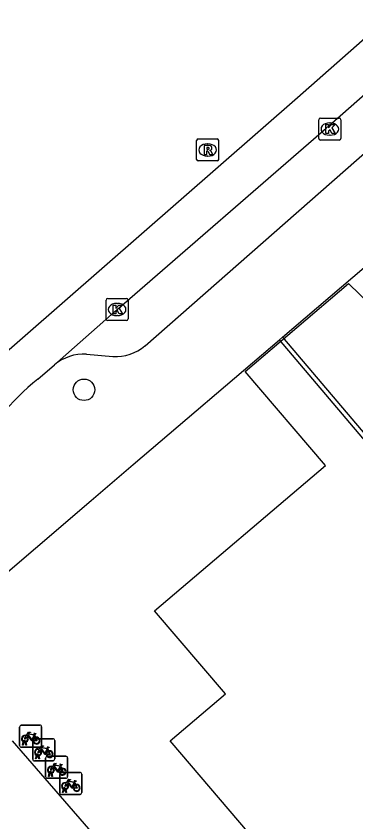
# Model space of a CAD drawing. Extents: x 162172 to 163187, y 382874 to 383684.
# Drawn here: x 162584.04 to 162599.47, y 383429.73 to 383466.36 of the extents above; entities that cross this region are included whole.
import ezdxf

# ---------------------------------------------------------------- set-up
doc = ezdxf.new("R2010")
doc.units = 0
for name, color, linetype in [('IMGEO_Boom', 7, 'Continuous'), ('IMGEO_Fietsenrek', 7, 'Continuous'), ('IMGEO_Kolk', 7, 'Continuous'), ('IMGEO_Muur', 7, 'Continuous'), ('IMGEO_Pand', 7, 'Continuous'), ('IMGEO_Pand_vergunning_verleend', 7, 'Continuous'), ('IMGEO_Rijbaan_lokaal_gesloten', 7, 'Continuous'), ('IMGEO_Rioolput', 7, 'Continuous'), ('IMGEO_Voetpad_open', 7, 'Continuous')]:
    doc.layers.add(name, color=color, linetype=linetype)

msp = doc.modelspace()

# ---------------------------------------------------------------- linework, layer by layer
at = {"layer": 'IMGEO_Boom'}
msp.add_circle((162587.121, 383449.372), 0.489, dxfattribs=at)
at = {"layer": 'IMGEO_Fietsenrek'}
for p, q in [((162584.196, 383433.2), (162584.196, 383434.041)), ((162584.196, 383434.041), (162584.196, 383433.2)), ((162584.271, 383434.125), (162585.112, 383434.125)), ((162585.112, 383434.125), (162584.271, 383434.125)), ((162585.196, 383434.05), (162585.196, 383433.209)), ((162585.196, 383433.209), (162585.196, 383434.05)), ((162584.867, 383433.506), (162585.708, 383433.506)), ((162585.708, 383433.506), (162584.867, 383433.506)), ((162584.883, 383433.674), (162584.919, 383433.579)), ((162585.121, 383433.125), (162584.28, 383433.125)), ((162584.28, 383433.125), (162585.121, 383433.125)), ((162584.323, 383433.209), (162584.362, 383433.369)), ((162584.357, 383433.209), (162584.323, 383433.209)), ((162584.392, 383433.357), (162584.357, 383433.209)), ((162584.434, 383433.381), (162584.433, 383433.385)), ((162584.475, 383433.209), (162584.441, 383433.351)), ((162584.465, 383433.392), (162584.466, 383433.385)), ((162584.473, 383433.355), (162584.508, 383433.209)), ((162584.508, 383433.209), (162584.475, 383433.209)), ((162584.792, 383432.581), (162584.792, 383433.422)), ((162584.792, 383433.422), (162584.792, 383432.581)), ((162585.792, 383433.431), (162585.792, 383432.59)), ((162585.792, 383432.59), (162585.792, 383433.431)), ((162584.919, 383432.59), (162584.958, 383432.75)), ((162585.03, 383432.762), (162585.029, 383432.766)), ((162585.061, 383432.773), (162585.062, 383432.766)), ((162585.479, 383433.055), (162585.515, 383432.96)), ((162585.717, 383432.506), (162584.876, 383432.506)), ((162584.876, 383432.506), (162585.717, 383432.506)), ((162584.953, 383432.59), (162584.919, 383432.59)), ((162584.988, 383432.738), (162584.953, 383432.59)), ((162585.071, 383432.59), (162585.037, 383432.732)), ((162585.069, 383432.736), (162585.104, 383432.59)), ((162585.104, 383432.59), (162585.071, 383432.59)), ((162585.378, 383431.787), (162585.378, 383432.628)), ((162585.378, 383432.628), (162585.378, 383431.787)), ((162585.453, 383432.712), (162586.294, 383432.712)), ((162586.294, 383432.712), (162585.453, 383432.712)), ((162586.378, 383432.637), (162586.378, 383431.796)), ((162586.378, 383431.796), (162586.378, 383432.637)), ((162586.065, 383432.261), (162586.101, 383432.166)), ((162586.303, 383431.712), (162585.462, 383431.712)), ((162585.462, 383431.712), (162586.303, 383431.712)), ((162585.505, 383431.796), (162585.544, 383431.956)), ((162585.539, 383431.796), (162585.505, 383431.796)), ((162585.574, 383431.944), (162585.539, 383431.796)), ((162585.616, 383431.968), (162585.615, 383431.972)), ((162585.657, 383431.796), (162585.623, 383431.938)), ((162585.647, 383431.979), (162585.648, 383431.972)), ((162585.655, 383431.942), (162585.69, 383431.796)), ((162585.69, 383431.796), (162585.657, 383431.796)), ((162586.019, 383431.049), (162586.019, 383431.89)), ((162586.019, 383431.89), (162586.019, 383431.049)), ((162586.094, 383431.974), (162586.935, 383431.974)), ((162586.935, 383431.974), (162586.094, 383431.974)), ((162587.019, 383431.899), (162587.019, 383431.058)), ((162587.019, 383431.058), (162587.019, 383431.899)), ((162586.706, 383431.523), (162586.742, 383431.428)), ((162586.944, 383430.974), (162586.103, 383430.974)), ((162586.103, 383430.974), (162586.944, 383430.974)), ((162586.146, 383431.058), (162586.185, 383431.218)), ((162586.18, 383431.058), (162586.146, 383431.058)), ((162586.215, 383431.206), (162586.18, 383431.058)), ((162586.257, 383431.23), (162586.256, 383431.234)), ((162586.298, 383431.058), (162586.264, 383431.2)), ((162586.288, 383431.241), (162586.289, 383431.234)), ((162586.296, 383431.204), (162586.331, 383431.058)), ((162586.331, 383431.058), (162586.298, 383431.058))]:
    msp.add_line(p, q, dxfattribs=at)
for points in [[(162584.53, 383433.599), (162584.478, 383433.509), (162584.438, 383433.484), (162584.439, 383433.531), (162584.494, 383433.625)], [(162584.509, 383433.651), (162584.604, 383433.815), (162584.69, 383433.801), (162584.692, 383433.792), (162584.636, 383433.781), (162584.609, 383433.736), (162584.865, 383433.695)], [(162584.805, 383433.407), (162584.755, 383433.407), (162584.564, 383433.658), (162584.545, 383433.626)], [(162584.852, 383433.67), (162584.595, 383433.711), (162584.578, 383433.682), (162584.745, 383433.462), (162584.852, 383433.67)], [(162584.9, 383433.572), (162584.87, 383433.649), (162584.761, 383433.431), (162584.804, 383433.431)], [(162584.834, 383433.431), (162584.954, 383433.43), (162584.91, 383433.544)], [(162584.93, 383433.551), (162584.985, 383433.406), (162584.835, 383433.406)], [(162584.865, 383433.695), (162584.89, 383433.744), (162584.884, 383433.748), (162584.861, 383433.752), (162584.849, 383433.759), (162584.848, 383433.762), (162584.85, 383433.767), (162584.945, 383433.752), (162584.947, 383433.742), (162584.937, 383433.729), (162584.925, 383433.723), (162584.911, 383433.729), (162584.883, 383433.674)], [(162585.105, 383433.032), (162585.2, 383433.196), (162585.286, 383433.182), (162585.288, 383433.173), (162585.232, 383433.162), (162585.205, 383433.117), (162585.461, 383433.076)], [(162585.461, 383433.076), (162585.486, 383433.125), (162585.48, 383433.129), (162585.457, 383433.133), (162585.445, 383433.14), (162585.444, 383433.143), (162585.446, 383433.148), (162585.541, 383433.133), (162585.543, 383433.123), (162585.533, 383433.11), (162585.521, 383433.104), (162585.507, 383433.11), (162585.479, 383433.055)], [(162585.126, 383432.98), (162585.074, 383432.89), (162585.034, 383432.865), (162585.035, 383432.912), (162585.09, 383433.006)], [(162585.401, 383432.788), (162585.351, 383432.788), (162585.16, 383433.039), (162585.141, 383433.007)], [(162585.448, 383433.051), (162585.191, 383433.092), (162585.174, 383433.063), (162585.341, 383432.843), (162585.448, 383433.051)], [(162585.496, 383432.953), (162585.466, 383433.03), (162585.357, 383432.812), (162585.4, 383432.812)], [(162585.43, 383432.812), (162585.55, 383432.811), (162585.506, 383432.925)], [(162585.526, 383432.932), (162585.581, 383432.787), (162585.431, 383432.787)], [(162585.691, 383432.238), (162585.786, 383432.402), (162585.872, 383432.388), (162585.874, 383432.379), (162585.818, 383432.368), (162585.791, 383432.323), (162586.047, 383432.282)], [(162585.712, 383432.186), (162585.66, 383432.096), (162585.62, 383432.071), (162585.621, 383432.118), (162585.676, 383432.212)], [(162585.987, 383431.994), (162585.937, 383431.994), (162585.746, 383432.245), (162585.727, 383432.213)], [(162586.034, 383432.257), (162585.777, 383432.298), (162585.76, 383432.269), (162585.927, 383432.049), (162586.034, 383432.257)], [(162586.082, 383432.159), (162586.052, 383432.236), (162585.943, 383432.018), (162585.986, 383432.018)], [(162586.016, 383432.018), (162586.136, 383432.017), (162586.092, 383432.131)], [(162586.112, 383432.138), (162586.167, 383431.993), (162586.017, 383431.993)], [(162586.047, 383432.282), (162586.072, 383432.331), (162586.066, 383432.335), (162586.043, 383432.339), (162586.031, 383432.346), (162586.03, 383432.349), (162586.032, 383432.354), (162586.127, 383432.339), (162586.129, 383432.329), (162586.119, 383432.316), (162586.107, 383432.31), (162586.093, 383432.316), (162586.065, 383432.261)], [(162586.332, 383431.5), (162586.427, 383431.664), (162586.513, 383431.65), (162586.515, 383431.641), (162586.459, 383431.63), (162586.432, 383431.585), (162586.688, 383431.544)], [(162586.353, 383431.448), (162586.301, 383431.358), (162586.261, 383431.333), (162586.262, 383431.38), (162586.317, 383431.474)], [(162586.628, 383431.256), (162586.578, 383431.256), (162586.387, 383431.507), (162586.368, 383431.475)], [(162586.675, 383431.519), (162586.418, 383431.56), (162586.401, 383431.531), (162586.568, 383431.311), (162586.675, 383431.519)], [(162586.723, 383431.421), (162586.693, 383431.498), (162586.584, 383431.28), (162586.627, 383431.28)], [(162586.657, 383431.28), (162586.777, 383431.279), (162586.733, 383431.393)], [(162586.753, 383431.4), (162586.808, 383431.255), (162586.658, 383431.255)], [(162586.688, 383431.544), (162586.713, 383431.593), (162586.707, 383431.597), (162586.684, 383431.601), (162586.672, 383431.608), (162586.671, 383431.611), (162586.673, 383431.616), (162586.768, 383431.601), (162586.77, 383431.591), (162586.76, 383431.578), (162586.748, 383431.572), (162586.734, 383431.578), (162586.706, 383431.523)]]:
    msp.add_lwpolyline(points, dxfattribs=at)
for centre, radius, start, end in [((162584.274, 383434.047), 0.0779, 92.4484, 184.2845), ((162584.274, 383434.047), 0.0779, 92.4484, 184.2845), ((162585.118, 383434.047), 0.0779, 2.4484, 94.2845), ((162585.118, 383434.047), 0.0779, 2.4484, 94.2845), ((162584.436, 383433.51), 0.159, 62.6766, 242.1369), ((162584.436, 383433.51), 0.129, 63.3192, 238.903), ((162584.436, 383433.51), 0.129, 283.6043, 43.4302), ((162584.436, 383433.51), 0.159, 283.5766, 46.6042), ((162584.87, 383433.428), 0.0779, 92.4484, 184.2845), ((162584.87, 383433.428), 0.0779, 92.4484, 184.2845), ((162584.963, 383433.426), 0.159, 113.3408, 178.3217), ((162584.963, 383433.426), 0.159, 187.0065, 105.7708), ((162584.963, 383433.426), 0.129, 113.923, 177.9556), ((162584.963, 383433.426), 0.129, 188.6715, 104.5883), ((162585.714, 383433.428), 0.0779, 2.4484, 94.2845), ((162585.714, 383433.428), 0.0779, 2.4484, 94.2845), ((162584.274, 383433.203), 0.0779, 182.4484, 274.2845), ((162584.274, 383433.203), 0.0779, 182.4484, 274.2845), ((162584.416, 383433.381), 0.0499, 12.8025, 158.6934), ((162584.436, 383433.51), 0.159, 253.9967, 271.7867), ((162584.416, 383433.381), 0.0174, 12.8025, 163.4502), ((162584.436, 383433.51), 0.129, 253.415, 269.0204), ((162585.118, 383433.203), 0.0779, 272.4484, 4.2845), ((162585.118, 383433.203), 0.0779, 272.4484, 4.2845), ((162585.032, 383432.891), 0.159, 62.6766, 242.1369), ((162585.032, 383432.891), 0.129, 63.3192, 238.903), ((162585.012, 383432.762), 0.0499, 12.8025, 158.6934), ((162585.012, 383432.762), 0.0174, 12.8025, 163.4502), ((162585.032, 383432.891), 0.129, 253.415, 269.0204), ((162585.032, 383432.891), 0.129, 283.6043, 43.4302), ((162585.032, 383432.891), 0.159, 283.5766, 46.6042), ((162585.559, 383432.807), 0.159, 113.3408, 178.3217), ((162585.559, 383432.807), 0.159, 187.0065, 105.7708), ((162585.559, 383432.807), 0.129, 113.923, 177.9556), ((162585.559, 383432.807), 0.129, 188.6715, 104.5883), ((162584.87, 383432.584), 0.0779, 182.4484, 274.2845), ((162584.87, 383432.584), 0.0779, 182.4484, 274.2845), ((162585.032, 383432.891), 0.159, 253.9967, 271.7867), ((162585.456, 383432.634), 0.0779, 92.4484, 184.2845), ((162585.456, 383432.634), 0.0779, 92.4484, 184.2845), ((162585.714, 383432.584), 0.0779, 272.4484, 4.2845), ((162585.714, 383432.584), 0.0779, 272.4484, 4.2845), ((162586.3, 383432.634), 0.0779, 2.4484, 94.2845), ((162586.3, 383432.634), 0.0779, 2.4484, 94.2845), ((162585.618, 383432.097), 0.159, 62.6766, 242.1369), ((162585.618, 383432.097), 0.129, 63.3192, 238.903), ((162585.598, 383431.968), 0.0499, 12.8025, 158.6934), ((162585.618, 383432.097), 0.129, 283.6043, 43.4302), ((162585.618, 383432.097), 0.159, 283.5766, 46.6042), ((162586.145, 383432.013), 0.159, 113.3408, 178.3217), ((162586.145, 383432.013), 0.159, 187.0065, 105.7708), ((162586.145, 383432.013), 0.129, 113.923, 177.9556), ((162586.145, 383432.013), 0.129, 188.6715, 104.5883), ((162585.456, 383431.79), 0.0779, 182.4484, 274.2845), ((162585.456, 383431.79), 0.0779, 182.4484, 274.2845), ((162585.618, 383432.097), 0.159, 253.9967, 271.7867), ((162585.598, 383431.968), 0.0174, 12.8025, 163.4502), ((162585.618, 383432.097), 0.129, 253.415, 269.0204), ((162586.097, 383431.896), 0.0779, 92.4484, 184.2845), ((162586.097, 383431.896), 0.0779, 92.4484, 184.2845), ((162586.3, 383431.79), 0.0779, 272.4484, 4.2845), ((162586.3, 383431.79), 0.0779, 272.4484, 4.2845), ((162586.941, 383431.896), 0.0779, 2.4484, 94.2845), ((162586.941, 383431.896), 0.0779, 2.4484, 94.2845), ((162586.259, 383431.359), 0.159, 62.6766, 242.1369), ((162586.259, 383431.359), 0.129, 63.3192, 238.903), ((162586.259, 383431.359), 0.129, 283.6043, 43.4302), ((162586.259, 383431.359), 0.159, 283.5766, 46.6042), ((162586.786, 383431.275), 0.159, 113.3408, 178.3217), ((162586.786, 383431.275), 0.159, 187.0065, 105.7708), ((162586.786, 383431.275), 0.129, 113.923, 177.9556), ((162586.786, 383431.275), 0.129, 188.6715, 104.5883), ((162586.097, 383431.052), 0.0779, 182.4484, 274.2845), ((162586.097, 383431.052), 0.0779, 182.4484, 274.2845), ((162586.239, 383431.23), 0.0499, 12.8025, 158.6934), ((162586.259, 383431.359), 0.159, 253.9967, 271.7867), ((162586.239, 383431.23), 0.0174, 12.8025, 163.4502), ((162586.259, 383431.359), 0.129, 253.415, 269.0204), ((162586.941, 383431.052), 0.0779, 272.4484, 4.2845), ((162586.941, 383431.052), 0.0779, 272.4484, 4.2845)]:
    msp.add_arc(centre, radius, start, end, dxfattribs=at)
at = {"layer": 'IMGEO_Kolk'}
for p, q in [((162597.863, 383461.726), (162598.715, 383461.726)), ((162597.788, 383460.8), (162597.788, 383461.652)), ((162598.276, 383461.506), (162598.301, 383461.506)), ((162598.789, 383461.652), (162598.789, 383460.8)), ((162598.715, 383460.726), (162597.863, 383460.726)), ((162598.299, 383460.946), (162598.274, 383460.946)), ((162588.125, 383452.596), (162588.125, 383453.448)), ((162588.2, 383453.522), (162589.052, 383453.522)), ((162588.613, 383453.302), (162588.638, 383453.302)), ((162589.126, 383453.448), (162589.126, 383452.596)), ((162588.636, 383452.742), (162588.611, 383452.742)), ((162589.052, 383452.522), (162588.2, 383452.522))]:
    msp.add_line(p, q, dxfattribs=at)
for points in [[(162597.863, 383461.726), (162598.715, 383461.726)], [(162597.788, 383460.8), (162597.788, 383461.652)], [(162598.109, 383461.426), (162598.232, 383461.426), (162598.232, 383461.275), (162598.362, 383461.426), (162598.526, 383461.426), (162598.38, 383461.275), (162598.533, 383461.026), (162598.381, 383461.026), (162598.296, 383461.19), (162598.232, 383461.123), (162598.232, 383461.026), (162598.109, 383461.026), (162598.109, 383461.426)], [(162598.789, 383461.652), (162598.789, 383460.8)], [(162598.715, 383460.726), (162597.863, 383460.726)], [(162588.125, 383452.596), (162588.125, 383453.448)], [(162588.2, 383453.522), (162589.052, 383453.522)], [(162589.126, 383453.448), (162589.126, 383452.596)], [(162588.446, 383453.222), (162588.569, 383453.222), (162588.569, 383453.071), (162588.699, 383453.222), (162588.863, 383453.222), (162588.717, 383453.071), (162588.87, 383452.822), (162588.718, 383452.822), (162588.633, 383452.986), (162588.569, 383452.919), (162588.569, 383452.822), (162588.446, 383452.822), (162588.446, 383453.222)], [(162589.052, 383452.522), (162588.2, 383452.522)]]:
    msp.add_lwpolyline(points, dxfattribs=at)
for centre, start, end in [((162597.865, 383461.65), 91.552, 178.448), ((162597.865, 383461.65), 91.552, 178.448), ((162598.713, 383461.65), 1.552, 88.448), ((162598.713, 383461.65), 1.552, 88.448), ((162597.865, 383460.802), 181.552, 268.448), ((162597.865, 383460.802), 181.552, 268.448), ((162598.713, 383460.802), 271.552, 358.448), ((162598.713, 383460.802), 271.552, 358.448), ((162588.202, 383453.446), 91.552, 178.448), ((162588.202, 383453.446), 91.552, 178.448), ((162589.05, 383453.446), 1.552, 88.448), ((162589.05, 383453.446), 1.552, 88.448), ((162588.202, 383452.598), 181.552, 268.448), ((162588.202, 383452.598), 181.552, 268.448), ((162589.05, 383452.598), 271.552, 358.448), ((162589.05, 383452.598), 271.552, 358.448)]:
    msp.add_arc(centre, 0.0765, start, end, dxfattribs=at)
for centre, major_axis, ratio, start_param, end_param in [((162598.275, 383461.226), (-0.387, 0.002), 0.722429, 4.712389, 7.853982), ((162598.3, 383461.226), (-0.39, 0.002), 0.717154, 1.570796, 4.712389), ((162588.612, 383453.022), (-0.387, 0.002), 0.722429, 4.712389, 7.853982), ((162588.637, 383453.022), (-0.39, 0.002), 0.717154, 1.570796, 4.712389)]:
    msp.add_ellipse(centre, major_axis=major_axis, ratio=ratio, start_param=start_param, end_param=end_param, dxfattribs=at)
at = {"layer": 'IMGEO_Muur'}
for points in [[(162596.004, 383451.649), (162596.138, 383451.763)], [(162607.288, 383420.314), (162607.178, 383420.445), (162616.112, 383427.895), (162596.004, 383451.649)], [(162596.138, 383451.763), (162616.404, 383427.879), (162607.288, 383420.314)]]:
    msp.add_lwpolyline(points, dxfattribs=at)
at = {"layer": 'IMGEO_Pand'}
msp.add_lwpolyline([(162617.266, 383403.538), (162614.599, 383406.619), (162614.841, 383406.828), (162595.611, 383429.18), (162591, 383425.186), (162583.879, 383433.412)], dxfattribs=at)
at = {"layer": 'IMGEO_Pand_vergunning_verleend'}
msp.add_lwpolyline([(162590.329, 383439.322), (162598.084, 383445.937), (162594.444, 383450.204), (162599.136, 383454.207), (162611.229, 383442.452), (162605.368, 383437.395), (162626.018, 383413.461), (162632.496, 383419.049), (162637.734, 383412.977), (162626.341, 383403.148), (162625.134, 383404.547), (162599.092, 383382.079), (162592.496, 383389.812), (162613.886, 383408.056), (162615.116, 383406.614), (162616.983, 383408.207), (162599.41, 383428.809), (162596.839, 383426.615), (162591.037, 383433.417), (162593.543, 383435.555), (162590.329, 383439.322)], dxfattribs=at)
at = {"layer": 'IMGEO_Rijbaan_lokaal_gesloten'}
for points in [[(162575.926, 383440.306), (162578.565, 383444.116), (162582.633, 383450.258), (162596.824, 383462.654), (162637.568, 383498.615), (162689.014, 383544.186), (162734.284, 383584.449), (162759.283, 383606.749), (162778.679, 383623.816), (162796.954, 383640.261), (162813.125, 383654.021), (162813.712, 383654.475)], [(162585.781, 383450.507), (162588.626, 383453.022), (162598.123, 383461.269), (162598.255, 383461.384), (162614.155, 383475.391), (162615.975, 383477.014)], [(162585.019, 383449.856), (162585.781, 383450.507)]]:
    msp.add_lwpolyline(points, dxfattribs=at)
msp.add_arc((162592.724, 383440.409), 12.191, 129.2018, 151.2907, dxfattribs=at)
at = {"layer": 'IMGEO_Rioolput'}
for p, q in [((162592.237, 383459.848), (162592.237, 383460.7)), ((162592.312, 383460.774), (162593.164, 383460.774)), ((162593.238, 383460.7), (162593.238, 383459.848)), ((162592.725, 383460.554), (162592.75, 383460.554)), ((162592.748, 383459.994), (162592.723, 383459.994)), ((162593.164, 383459.774), (162592.312, 383459.774))]:
    msp.add_line(p, q, dxfattribs=at)
for points in [[(162592.237, 383459.848), (162592.237, 383460.7)], [(162592.312, 383460.774), (162593.164, 383460.774)], [(162593.238, 383460.7), (162593.238, 383459.848)], [(162592.826, 383460.472), (162592.574, 383460.474), (162592.574, 383460.074)], [(162592.574, 383460.074), (162592.698, 383460.074), (162592.698, 383460.236), (162592.709, 383460.236)], [(162592.752, 383460.393), (162592.698, 383460.393), (162592.698, 383460.312)], [(162592.698, 383460.312), (162592.75, 383460.312)], [(162592.756, 383460.207), (162592.827, 383460.074), (162592.967, 383460.074), (162592.902, 383460.2)], [(162593.164, 383459.774), (162592.312, 383459.774)]]:
    msp.add_lwpolyline(points, dxfattribs=at)
for centre, radius, start, end in [((162592.314, 383460.698), 0.0765, 91.552, 178.448), ((162592.314, 383460.698), 0.0765, 91.552, 178.448), ((162593.162, 383460.698), 0.0765, 1.552, 88.448), ((162593.162, 383460.698), 0.0765, 1.552, 88.448), ((162592.708, 383460.183), 0.0533, 26.0293, 88.6989), ((162592.734, 383460.501), 0.19, 274.7715, 282.9687), ((162592.758, 383460.297), 0.0964, 77.0061, 93.1865), ((162592.772, 383460.354), 0.0378, 276.6634, 79.6772), ((162592.825, 383460.362), 0.109, 350.3612, 89.416), ((162592.823, 383460.362), 0.112, 277.5842, 350.9817), ((162592.807, 383460.147), 0.108, 29.5134, 73.7905), ((162592.314, 383459.85), 0.0765, 181.552, 268.448), ((162592.314, 383459.85), 0.0765, 181.552, 268.448), ((162593.162, 383459.85), 0.0765, 271.552, 358.448), ((162593.162, 383459.85), 0.0765, 271.552, 358.448)]:
    msp.add_arc(centre, radius, start, end, dxfattribs=at)
for centre, major_axis, ratio, start_param, end_param in [((162592.724, 383460.274), (-0.387, 0.002), 0.722429, 4.712389, 7.853982), ((162592.749, 383460.274), (-0.39, 0.002), 0.717154, 1.570796, 4.712389)]:
    msp.add_ellipse(centre, major_axis=major_axis, ratio=ratio, start_param=start_param, end_param=end_param, dxfattribs=at)
at = {"layer": 'IMGEO_Voetpad_open'}
for points in [[(162589.892, 383451.377), (162599.492, 383459.81), (162608.692, 383467.892)], [(162596.138, 383451.763), (162599.848, 383454.93)], [(162579.936, 383437.929), (162582.374, 383440.011), (162587.439, 383444.336), (162589.352, 383445.969), (162596.004, 383451.649)], [(162587.238, 383450.987), (162588.437, 383450.891)]]:
    msp.add_lwpolyline(points, dxfattribs=at)
for centre, radius, start, end in [((162588.57, 383452.914), 2.027, 266.2415, 310.6993), ((162587.11, 383448.923), 2.068, 86.4607, 130.0077)]:
    msp.add_arc(centre, radius, start, end, dxfattribs=at)

doc.saveas('drawing.dxf')
